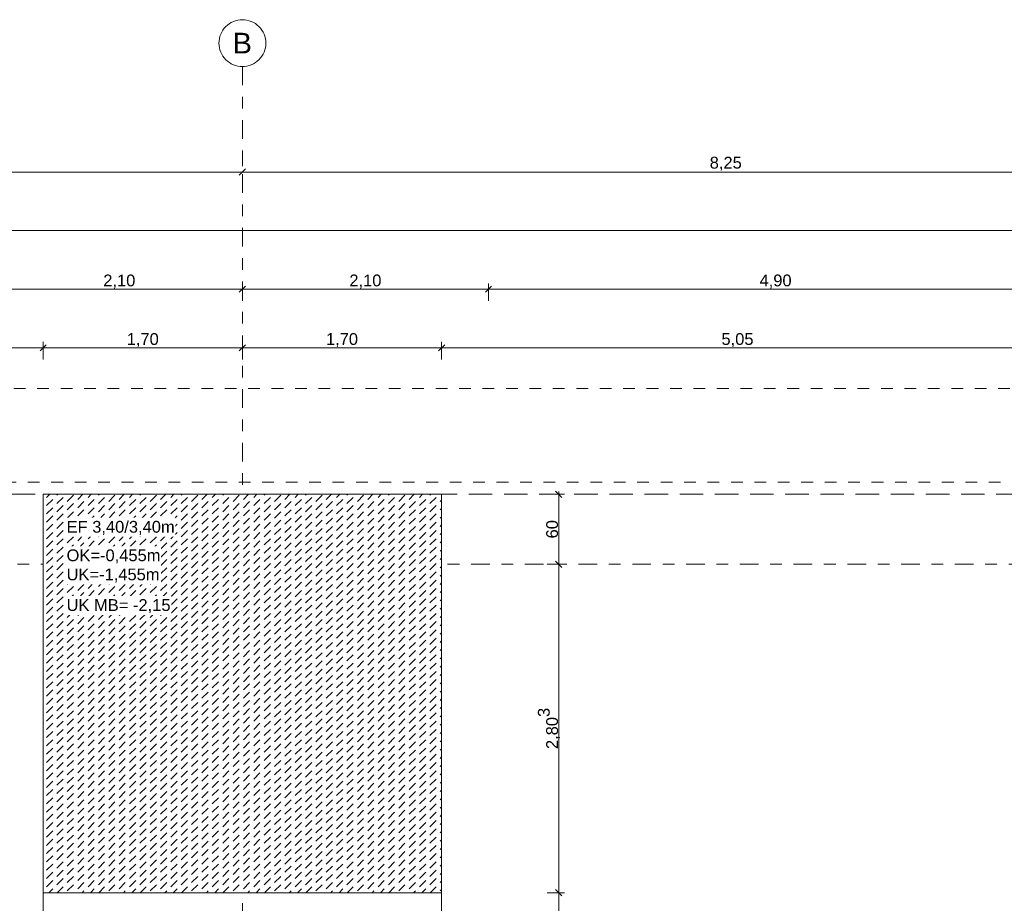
# Model space of a CAD drawing. Header units: metres. Extents: x -273 to 6, y -183 to 13.
# Tile 373 of 379: x -10.57 to -2.17, y -3.34 to 4.2. Entities that reach past the tile are written whole.
import ezdxf

# ---------------------------------------------------------------- set-up
doc = ezdxf.new("R2010")
doc.units = ezdxf.units.M
doc.header["$LTSCALE"] = 0.05
doc.header["$PDMODE"] = 1
doc.header["$PDSIZE"] = -2
for name, pattern in [('ISO-03 Gestrichelt mit Abstand-3', [1.524, 0.6096, -0.9144]), ('Linienart-53', [5.291531, 3.175, -1.058062, 0.352704, -0.705764]), ('Linienart-Gestrichelt mit Abstand', [6, 4, -2])]:
    doc.linetypes.add(name, pattern=pattern)
doc.layers.get('0').update_dxf_attribs({"lineweight": 25})
for name, color, linetype, lineweight, true_color in [('00 -Bauelemente -Beton unbewehrt', 7, 'Continuous', 9, 0xf7e06e), ('30 -32 Gründung- 2 Flachgründungen u. Bodenplatten', 7, 'Continuous', 9, 0xff6633), ('70 -72 Beschriftung- 1 Beschriftung allgemein', 7, 'Continuous', 9, 0xff6633), ('70 -76 Bemaßung- 2 Allgemein', 7, 'Continuous', 5, 0x6666cc)]:
    doc.layers.add(name, color=color, linetype=linetype, lineweight=lineweight, true_color=true_color)
doc.layers.add('70 -71 Achsen- 1 Gebäudeachsen', color=7, linetype='Linienart-53', lineweight=18)
doc.layers.add('Keine', color=7, linetype='Continuous', lineweight=9)
doc.styles.add('Arial', font='arial.ttf')
doc.dimstyles.new('k+k_klein', dxfattribs={"dimtxt": 0.100689, "dimasz": 0.05302, "dimexe": 0.05, "dimexo": 0.15, "dimgap": 0.005, "dimtad": 1, "dimdec": 3, "dimtxsty": 'Arial', "dimblk": 'VW_SLASH-2', "dimblk1": 'VW_SLASH-2', "dimblk2": 'VW_SLASH-2', "dimcen": 0, "dimdle": 0.025, "dimadec": 3, "dimazin": 0, "dimtfac": 0.75, "dimtdec": 3, "dimtix": 1, "dimtmove": 0, "dimatfit": 0, "dimldrblk": 'VW_FILLEDARROW', "dimfxl": 0.1, "dimfxlon": 1, "dimfrac": 2, "dimtolj": 1, "dimarcsym": 0})

# ---------------------------------------------------------------- blocks, each defined once
blk = doc.blocks.new('_Achsen (3D)')
at = {"layer": '70 -71 Achsen- 1 Gebäudeachsen', "transparency": 33554687}
blk.add_line((-179.668, -0.447), (3.826, -0.447), dxfattribs=at)
at = {"color": 255, "transparency": 33554687}
blk.add_wipeout([(-8.671, 4.2), (-8.6514, 4.199), (-8.632, 4.1961), (-8.6129, 4.1913), (-8.5945, 4.1847), (-8.5767, 4.1763), (-8.5599, 4.1663), (-8.5441, 4.1546), (-8.5296, 4.1414), (-8.5164, 4.1268), (-8.5047, 4.1111), (-8.4946, 4.0942), (-8.4862, 4.0765), (-8.4796, 4.058), (-8.4748, 4.039), (-8.472, 4.0196), (-8.471, 4), (-8.472, 3.9804), (-8.4748, 3.9609), (-8.4796, 3.9419), (-8.4862, 3.9234), (-8.4946, 3.9057), (-8.5047, 3.8888), (-8.5164, 3.8731), (-8.5296, 3.8585), (-8.5441, 3.8454), (-8.5599, 3.8337), (-8.5767, 3.8236), (-8.5945, 3.8152), (-8.6129, 3.8086), (-8.632, 3.8038), (-8.6514, 3.8009), (-8.671, 3.8), (-8.6906, 3.8009), (-8.71, 3.8038), (-8.7291, 3.8086), (-8.7475, 3.8152), (-8.7653, 3.8236), (-8.7821, 3.8337), (-8.7979, 3.8454), (-8.8124, 3.8585), (-8.8256, 3.8731), (-8.8373, 3.8888), (-8.8474, 3.9057), (-8.8558, 3.9234), (-8.8624, 3.9419), (-8.8672, 3.9609), (-8.87, 3.9804), (-8.871, 4), (-8.87, 4.0196), (-8.8672, 4.039), (-8.8624, 4.058), (-8.8558, 4.0765), (-8.8474, 4.0942), (-8.8373, 4.1111), (-8.8256, 4.1268), (-8.8124, 4.1414), (-8.7979, 4.1546), (-8.7821, 4.1663), (-8.7653, 4.1763), (-8.7475, 4.1847), (-8.7291, 4.1913), (-8.71, 4.1961), (-8.6906, 4.199)], dxfattribs=at).dxf.layer = 'Keine'
at = {"layer": '70 -71 Achsen- 1 Gebäudeachsen', "transparency": 33554687}
blk.add_line((-8.671, 3.8), (-8.671, -46.172), dxfattribs=at)
at = {"layer": 'Keine', "transparency": 33554687, "flags": 128}
blk.add_lwpolyline([(-8.671, 4.2), (-8.6514, 4.199), (-8.632, 4.1961), (-8.6129, 4.1913), (-8.5945, 4.1847), (-8.5767, 4.1763), (-8.5599, 4.1663), (-8.5441, 4.1546), (-8.5296, 4.1414), (-8.5164, 4.1268), (-8.5047, 4.1111), (-8.4946, 4.0942), (-8.4862, 4.0765), (-8.4796, 4.058), (-8.4748, 4.039), (-8.472, 4.0196), (-8.471, 4), (-8.472, 3.9804), (-8.4748, 3.9609), (-8.4796, 3.9419), (-8.4862, 3.9234), (-8.4946, 3.9057), (-8.5047, 3.8888), (-8.5164, 3.8731), (-8.5296, 3.8585), (-8.5441, 3.8454), (-8.5599, 3.8337), (-8.5767, 3.8236), (-8.5945, 3.8152), (-8.6129, 3.8086), (-8.632, 3.8038), (-8.6514, 3.8009), (-8.671, 3.8), (-8.6906, 3.8009), (-8.71, 3.8038), (-8.7291, 3.8086), (-8.7475, 3.8152), (-8.7653, 3.8236), (-8.7821, 3.8337), (-8.7979, 3.8454), (-8.8124, 3.8585), (-8.8256, 3.8731), (-8.8373, 3.8888), (-8.8474, 3.9057), (-8.8558, 3.9234), (-8.8624, 3.9419), (-8.8672, 3.9609), (-8.87, 3.9804), (-8.871, 4), (-8.87, 4.0196), (-8.8672, 4.039), (-8.8624, 4.058), (-8.8558, 4.0765), (-8.8474, 4.0942), (-8.8373, 4.1111), (-8.8256, 4.1268), (-8.8124, 4.1414), (-8.7979, 4.1546), (-8.7821, 4.1663), (-8.7653, 4.1763), (-8.7475, 4.1847), (-8.7291, 4.1913), (-8.71, 4.1961), (-8.6906, 4.199)], close=True, dxfattribs=at)
at = {"layer": 'Keine', "transparency": 33554687, "insert": (-8.671, 4), "char_height": 0.1762, "attachment_point": 5, "line_spacing_factor": 0.970891, "style": 'Arial'}
blk.add_mtext('B', dxfattribs=at)
blk = doc.blocks.new('Gruppe-2167')
at = {"layer": '30 -32 Gründung- 2 Flachgründungen u. Bodenplatten', "flags": 128}
blk.add_lwpolyline([(-10.371, 0.15), (-6.971, 0.15), (-6.971, -3.25), (-10.371, -3.25)], close=True, dxfattribs=at)
at = {"color": 255}
for points in [[(-10.171, -0.2123), (-9.2426, -0.2123), (-9.2426, -0.05), (-10.171, -0.05)], [(-10.171, -0.618), (-9.3642, -0.618), (-9.3642, -0.2935), (-10.171, -0.2935)]]:
    blk.add_wipeout(points, dxfattribs=at).dxf.layer = '70 -72 Beschriftung- 1 Beschriftung allgemein'
at = {"layer": '70 -72 Beschriftung- 1 Beschriftung allgemein', "attachment_point": 1, "line_spacing_factor": 0.970891, "style": 'Arial'}
for s, insert, char_height in [('EF 3,40/3,40m', (-10.171, -0.0771), 0.100689), ('OK=-0,455m\\PUK=-1,455m', (-10.171, -0.3205), 0.10069)]:
    blk.add_mtext(s, dxfattribs=dict(at, insert=insert, char_height=char_height))
blk = doc.blocks.new('Gruppe-2490')
at = {"layer": 'Keine', "color": 7, "linetype": 'ISO-03 Gestrichelt mit Abstand-3', "lineweight": 9, "flags": 128}
blk.add_lwpolyline([(2.079, 1.053), (-16.7111, 1.053), (-16.7111, 0.253), (2.079, 0.253)], close=True, dxfattribs=at)
blk.add_lwpolyline([(2.079, 1.053), (-16.7111, 1.053), (-16.7111, 0.253), (2.079, 0.253)], close=True, dxfattribs=at)
blk = doc.blocks.new('_FU_2D LP5 (2D)')
at = {"color": 255}
blk.add_wipeout([(-10.37099996, 0.14995802), (-6.97099996, 0.14995802), (-6.97099996, -3.25004198), (-10.37099996, -3.25004198)], dxfattribs=at).dxf.layer = '00 -Bauelemente -Beton unbewehrt'
at = {"layer": '00 -Bauelemente -Beton unbewehrt', "linetype": 'Continuous', "lineweight": 9}
h = blk.add_hatch(dxfattribs=at)
h.set_pattern_fill('Unbew_ Beton1 1mm SRF', style=0, pattern_type=2)
h.set_pattern_definition([(45, (0, 0), (0.08838828, 0.01767774), [0.075, -0.05])])
h.paths.add_polyline_path([(-10.37099996, 0.14995802), (-6.97099996, 0.14995802), (-6.97099996, -3.25004198), (-10.37099996, -3.25004198)])
at = {"layer": '00 -Bauelemente -Beton unbewehrt', "flags": 128}
blk.add_lwpolyline([(-10.37099996, 0.14995802), (-6.97099996, 0.14995802), (-6.97099996, -3.25004198), (-10.37099996, -3.25004198)], close=True, dxfattribs=at)
at = {"layer": 'Keine', "color": 1, "linetype": 'Linienart-Gestrichelt mit Abstand', "lineweight": 9, "true_color": 0xff0000, "flags": 128}
blk.add_lwpolyline([(6.03999377, -134.70913897), (4.10766281, -139.37286792), (2.43021044, -143.26963359), (0.229042, -148.18933714), (-1.94395765, -152.85045285), (-2.56993827, -154.15978267), (-4.36668217, -157.84024419, -0.1218666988), (-4.98756345, -158.57331042), (-24.20773646, -172.45584859, 0.2343426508), (-30.81423496, -181.88107792), (-30.81423496, -181.88107792, -0.1382747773), (-50.04185585, -181.32068598), (-50.04185585, -181.32068598), (-63.53399243, -176.93721776), (-98.52806435, -165.50668377), (-148.4236418, -149.2972654), (-209.68205216, -128.62056047), (-249.49758002, -116.74073979), (-271.8563458, -111.07977166), (-272.63374696, -110.30237051), (-272.63374694, -44.20319881), (-268.39909651, 0.15100107), (-267.46628238, 0.15012673), (-197.75478142, 0.14986172), (5.97600004, 0.14995802), (6.00607638, -63.16005056)], format="xyb", close=True, dxfattribs=at)
at = {"layer": '30 -32 Gründung- 2 Flachgründungen u. Bodenplatten', "color": 7}
blk.add_blockref('Gruppe-2167', (0, 0), dxfattribs=at)
at = {"layer": '30 -32 Gründung- 2 Flachgründungen u. Bodenplatten', "flags": 128}
blk.add_lwpolyline([(-10.37099996, -3.25004198), (-6.97099996, -3.25004198), (-6.97099996, -5.79704198), (-10.37099996, -5.79704198)], close=True, dxfattribs=at)
at = {"layer": '70 -72 Beschriftung- 1 Beschriftung allgemein', "color": 7}
blk.add_blockref('Gruppe-2490', (0, 0), dxfattribs=at)
blk = doc.blocks.new('VW_SLASH-2')
at = {"color": 0, "linetype": 'ByBlock', "lineweight": -2, "transparency": 16777216}
blk.add_line((0.47, 0), (-1, 0), dxfattribs=at)
at = {"color": 0, "lineweight": 5, "transparency": 16777216, "flags": 128}
blk.add_lwpolyline([(0.5, 0.5), (-0.5, -0.5)], dxfattribs=at)
blk = doc.blocks.new('*D2814')
at = {"layer": '70 -76 Bemaßung- 2 Allgemein', "color": 0, "lineweight": -2}
for p, q in [((-16.921, 3.05), (-16.921, 2.95)), ((-8.671, 3.05), (-8.671, 2.95)), ((-8.724, 2.9), (-16.868, 2.9))]:
    blk.add_line(p, q, dxfattribs=at)
at = {"layer": 'Defpoints', "color": 0}
for p in [(-16.921, 2.9), (-16.921, 2.9), (-8.671, 2.9)]:
    blk.add_point(p, dxfattribs=at)
at = {"layer": '70 -76 Bemaßung- 2 Allgemein', "color": 0, "lineweight": -2, "xscale": 0.05302001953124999, "yscale": 0.05302001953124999, "zscale": 0.05302001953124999, "rotation": 180}
blk.add_blockref('VW_SLASH-2', (-16.921, 2.9), dxfattribs=at)
at = {"layer": '70 -76 Bemaßung- 2 Allgemein', "color": 0, "lineweight": -2, "xscale": 0.05302001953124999, "yscale": 0.05302001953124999, "zscale": 0.05302001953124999}
blk.add_blockref('VW_SLASH-2', (-8.671, 2.9), dxfattribs=at)
at = {"layer": '70 -76 Bemaßung- 2 Allgemein', "color": 0, "insert": (-12.796, 2.9704), "char_height": 0.10069, "attachment_point": 5, "style": 'Arial'}
blk.add_mtext('\\A1;8,25', dxfattribs=at)
blk = doc.blocks.new('VW_FILLEDARROW')
at = {"linetype": 'Continuous', "lineweight": 0, "transparency": 16777216}
blk.add_hatch(color=0, dxfattribs=at).paths.add_polyline_path([(-2.83, 0.76), (0, 0), (-2.83, -0.76)])
at = {"color": 0, "lineweight": 5, "transparency": 16777216, "flags": 128}
blk.add_lwpolyline([(-2.83, 0.76), (0, 0), (-2.83, -0.76)], close=True, dxfattribs=at)
blk = doc.blocks.new('*D2815')
at = {"layer": '70 -76 Bemaßung- 2 Allgemein', "color": 0, "lineweight": -2}
for p, q in [((-8.671, 3.05), (-8.671, 2.95)), ((-0.421, 3.05), (-0.421, 2.95)), ((-0.474, 2.9), (-8.618, 2.9))]:
    blk.add_line(p, q, dxfattribs=at)
at = {"layer": 'Defpoints', "color": 0}
for p in [(-8.671, 2.9), (-8.671, 2.9), (-0.421, 2.9)]:
    blk.add_point(p, dxfattribs=at)
at = {"layer": '70 -76 Bemaßung- 2 Allgemein', "color": 0, "lineweight": -2, "xscale": 0.05302001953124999, "yscale": 0.05302001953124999, "zscale": 0.05302001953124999, "rotation": 180}
blk.add_blockref('VW_SLASH-2', (-8.671, 2.9), dxfattribs=at)
at = {"layer": '70 -76 Bemaßung- 2 Allgemein', "color": 0, "lineweight": -2, "xscale": 0.05302001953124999, "yscale": 0.05302001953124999, "zscale": 0.05302001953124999}
blk.add_blockref('VW_SLASH-2', (-0.421, 2.9), dxfattribs=at)
at = {"layer": '70 -76 Bemaßung- 2 Allgemein', "color": 0, "insert": (-4.546, 2.9704), "char_height": 0.10069, "attachment_point": 5, "style": 'Arial'}
blk.add_mtext('\\A1;8,25', dxfattribs=at)
blk = doc.blocks.new('*D2861')
at = {"layer": '70 -76 Bemaßung- 2 Allgemein', "color": 0, "lineweight": -2}
for p, q in [((-24.421, 2.3), (-24.421, 2.45)), ((-0.421, 2.3), (-0.421, 2.45)), ((-0.474, 2.4), (-24.368, 2.4))]:
    blk.add_line(p, q, dxfattribs=at)
at = {"layer": 'Defpoints', "color": 0}
for p in [(-24.421, 2.4), (-24.421, 0.153), (-0.421, -12.947)]:
    blk.add_point(p, dxfattribs=at)
at = {"layer": '70 -76 Bemaßung- 2 Allgemein', "color": 0, "lineweight": -2, "xscale": 0.05302001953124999, "yscale": 0.05302001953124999, "zscale": 0.05302001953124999, "rotation": 180}
blk.add_blockref('VW_SLASH-2', (-24.421, 2.4), dxfattribs=at)
at = {"layer": '70 -76 Bemaßung- 2 Allgemein', "color": 0, "lineweight": -2, "xscale": 0.05302001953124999, "yscale": 0.05302001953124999, "zscale": 0.05302001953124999}
blk.add_blockref('VW_SLASH-2', (-0.421, 2.4), dxfattribs=at)
at = {"layer": '70 -76 Bemaßung- 2 Allgemein', "color": 0, "insert": (-12.421, 2.4654), "char_height": 0.10069, "attachment_point": 5, "style": 'Arial'}
blk.add_mtext('\\A1;24,00', dxfattribs=at)
blk = doc.blocks.new('*D3029')
at = {"layer": '70 -76 Bemaßung- 2 Allgemein', "color": 0, "lineweight": -2}
for p, q in [((-10.771, 1.8), (-10.771, 1.95)), ((-8.671, 1.8), (-8.671, 1.95)), ((-8.724, 1.9), (-10.718, 1.9))]:
    blk.add_line(p, q, dxfattribs=at)
at = {"layer": 'Defpoints', "color": 0}
for p in [(-10.771, 1.9), (-8.671, -5.797), (-10.771, -8.497)]:
    blk.add_point(p, dxfattribs=at)
at = {"layer": '70 -76 Bemaßung- 2 Allgemein', "color": 0, "lineweight": -2, "xscale": 0.05302001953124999, "yscale": 0.05302001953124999, "zscale": 0.05302001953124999, "rotation": 180}
blk.add_blockref('VW_SLASH-2', (-10.771, 1.9), dxfattribs=at)
at = {"layer": '70 -76 Bemaßung- 2 Allgemein', "color": 0, "lineweight": -2, "xscale": 0.05302001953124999, "yscale": 0.05302001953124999, "zscale": 0.05302001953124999}
blk.add_blockref('VW_SLASH-2', (-8.671, 1.9), dxfattribs=at)
at = {"layer": '70 -76 Bemaßung- 2 Allgemein', "color": 0, "insert": (-9.721, 1.9654), "char_height": 0.10069, "attachment_point": 5, "style": 'Arial'}
blk.add_mtext('\\A1;2,10', dxfattribs=at)
blk = doc.blocks.new('*D3030')
at = {"layer": '70 -76 Bemaßung- 2 Allgemein', "color": 0, "lineweight": -2}
for p, q in [((-8.671, 1.8), (-8.671, 1.95)), ((-6.571, 1.8), (-6.571, 1.95)), ((-6.624, 1.9), (-8.618, 1.9))]:
    blk.add_line(p, q, dxfattribs=at)
at = {"layer": 'Defpoints', "color": 0}
for p in [(-8.671, 1.9), (-8.671, -5.797), (-6.571, -8.497)]:
    blk.add_point(p, dxfattribs=at)
at = {"layer": '70 -76 Bemaßung- 2 Allgemein', "color": 0, "lineweight": -2, "xscale": 0.05302001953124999, "yscale": 0.05302001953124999, "zscale": 0.05302001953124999}
for p, rotation in [((-8.671, 1.9), 180), ((-6.571, 1.9), 360)]:
    blk.add_blockref('VW_SLASH-2', p, dxfattribs=dict(at, rotation=rotation))
at = {"layer": '70 -76 Bemaßung- 2 Allgemein', "color": 0, "insert": (-7.621, 1.9654), "char_height": 0.10069, "attachment_point": 5, "style": 'Arial'}
blk.add_mtext('\\A1;2,10', dxfattribs=at)
blk = doc.blocks.new('*D3031')
at = {"layer": '70 -76 Bemaßung- 2 Allgemein', "color": 0, "lineweight": -2}
for p, q in [((-6.571, 1.8), (-6.571, 1.95)), ((-1.671, 1.8), (-1.671, 1.95)), ((-1.724, 1.9), (-6.518, 1.9))]:
    blk.add_line(p, q, dxfattribs=at)
at = {"layer": 'Defpoints', "color": 0}
for p in [(-6.571, 1.9), (-1.671, -7.447), (-6.571, -8.497)]:
    blk.add_point(p, dxfattribs=at)
at = {"layer": '70 -76 Bemaßung- 2 Allgemein', "color": 0, "lineweight": -2, "xscale": 0.05302001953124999, "yscale": 0.05302001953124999, "zscale": 0.05302001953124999}
for p, rotation in [((-6.571, 1.9), 180), ((-1.671, 1.9), 360)]:
    blk.add_blockref('VW_SLASH-2', p, dxfattribs=dict(at, rotation=rotation))
at = {"layer": '70 -76 Bemaßung- 2 Allgemein', "color": 0, "insert": (-4.121, 1.9654), "char_height": 0.10069, "attachment_point": 5, "style": 'Arial'}
blk.add_mtext('\\A1;4,90', dxfattribs=at)
blk = doc.blocks.new('*D3311')
at = {"layer": '70 -76 Bemaßung- 2 Allgemein', "color": 0, "lineweight": -2}
for p, q in [((-15.221, 1.3), (-15.221, 1.45)), ((-10.371, 1.3), (-10.371, 1.45)), ((-10.424, 1.4), (-15.168, 1.4))]:
    blk.add_line(p, q, dxfattribs=at)
at = {"layer": 'Defpoints', "color": 0}
for p in [(-15.221, 1.4), (-15.221, 0.153), (-10.371, 0.153)]:
    blk.add_point(p, dxfattribs=at)
at = {"layer": '70 -76 Bemaßung- 2 Allgemein', "color": 0, "lineweight": -2, "xscale": 0.05302001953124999, "yscale": 0.05302001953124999, "zscale": 0.05302001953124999, "rotation": 180}
blk.add_blockref('VW_SLASH-2', (-15.221, 1.4), dxfattribs=at)
at = {"layer": '70 -76 Bemaßung- 2 Allgemein', "color": 0, "lineweight": -2, "xscale": 0.05302001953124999, "yscale": 0.05302001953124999, "zscale": 0.05302001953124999}
blk.add_blockref('VW_SLASH-2', (-10.371, 1.4), dxfattribs=at)
at = {"layer": '70 -76 Bemaßung- 2 Allgemein', "color": 0, "insert": (-12.796, 1.4654), "char_height": 0.10069, "attachment_point": 5, "style": 'Arial'}
blk.add_mtext('\\A1;4,85', dxfattribs=at)
blk = doc.blocks.new('*D3312')
at = {"layer": '70 -76 Bemaßung- 2 Allgemein', "color": 0, "lineweight": -2}
for p, q in [((-10.371, 1.3), (-10.371, 1.45)), ((-8.671, 1.3), (-8.671, 1.45)), ((-8.724, 1.4), (-10.318, 1.4))]:
    blk.add_line(p, q, dxfattribs=at)
at = {"layer": 'Defpoints', "color": 0}
for p in [(-10.371, 1.4), (-10.371, 0.153), (-8.671, 0.153)]:
    blk.add_point(p, dxfattribs=at)
at = {"layer": '70 -76 Bemaßung- 2 Allgemein', "color": 0, "lineweight": -2, "xscale": 0.05302001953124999, "yscale": 0.05302001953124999, "zscale": 0.05302001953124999, "rotation": 180}
blk.add_blockref('VW_SLASH-2', (-10.371, 1.4), dxfattribs=at)
at = {"layer": '70 -76 Bemaßung- 2 Allgemein', "color": 0, "lineweight": -2, "xscale": 0.05302001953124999, "yscale": 0.05302001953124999, "zscale": 0.05302001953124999}
blk.add_blockref('VW_SLASH-2', (-8.671, 1.4), dxfattribs=at)
at = {"layer": '70 -76 Bemaßung- 2 Allgemein', "color": 0, "insert": (-9.521, 1.4654), "char_height": 0.10069, "attachment_point": 5, "style": 'Arial'}
blk.add_mtext('\\A1;1,70', dxfattribs=at)
blk = doc.blocks.new('*D3313')
at = {"layer": '70 -76 Bemaßung- 2 Allgemein', "color": 0, "lineweight": -2}
for p, q in [((-8.671, 1.3), (-8.671, 1.45)), ((-6.971, 1.3), (-6.971, 1.45)), ((-7.024, 1.4), (-8.618, 1.4))]:
    blk.add_line(p, q, dxfattribs=at)
at = {"layer": 'Defpoints', "color": 0}
for p in [(-8.671, 1.4), (-8.671, 0.153), (-6.971, 0.153)]:
    blk.add_point(p, dxfattribs=at)
at = {"layer": '70 -76 Bemaßung- 2 Allgemein', "color": 0, "lineweight": -2, "xscale": 0.05302001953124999, "yscale": 0.05302001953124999, "zscale": 0.05302001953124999, "rotation": 180}
blk.add_blockref('VW_SLASH-2', (-8.671, 1.4), dxfattribs=at)
at = {"layer": '70 -76 Bemaßung- 2 Allgemein', "color": 0, "lineweight": -2, "xscale": 0.05302001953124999, "yscale": 0.05302001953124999, "zscale": 0.05302001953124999}
blk.add_blockref('VW_SLASH-2', (-6.971, 1.4), dxfattribs=at)
at = {"layer": '70 -76 Bemaßung- 2 Allgemein', "color": 0, "insert": (-7.821, 1.4654), "char_height": 0.10069, "attachment_point": 5, "style": 'Arial'}
blk.add_mtext('\\A1;1,70', dxfattribs=at)
blk = doc.blocks.new('*D3314')
at = {"layer": '70 -76 Bemaßung- 2 Allgemein', "color": 0, "lineweight": -2}
for p, q in [((-6.971, 1.3), (-6.971, 1.45)), ((-1.921, 1.3), (-1.921, 1.45)), ((-1.974, 1.4), (-6.918, 1.4))]:
    blk.add_line(p, q, dxfattribs=at)
at = {"layer": 'Defpoints', "color": 0}
for p in [(-6.971, 1.4), (-6.971, 0.153), (-1.921, 0.153)]:
    blk.add_point(p, dxfattribs=at)
at = {"layer": '70 -76 Bemaßung- 2 Allgemein', "color": 0, "lineweight": -2, "xscale": 0.05302001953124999, "yscale": 0.05302001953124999, "zscale": 0.05302001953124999, "rotation": 180}
blk.add_blockref('VW_SLASH-2', (-6.971, 1.4), dxfattribs=at)
at = {"layer": '70 -76 Bemaßung- 2 Allgemein', "color": 0, "lineweight": -2, "xscale": 0.05302001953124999, "yscale": 0.05302001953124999, "zscale": 0.05302001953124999}
blk.add_blockref('VW_SLASH-2', (-1.921, 1.4), dxfattribs=at)
at = {"layer": '70 -76 Bemaßung- 2 Allgemein', "color": 0, "insert": (-4.446, 1.4654), "char_height": 0.10069, "attachment_point": 5, "style": 'Arial'}
blk.add_mtext('\\A1;5,05', dxfattribs=at)
blk = doc.blocks.new('*D3343')
at = {"layer": '70 -76 Bemaßung- 2 Allgemein', "color": 0, "lineweight": -2}
for p, q in [((-6.071, 0.15), (-5.921, 0.15)), ((-5.971, -0.394), (-5.971, 0.0969)), ((-6.071, -0.447), (-5.921, -0.447))]:
    blk.add_line(p, q, dxfattribs=at)
at = {"layer": 'Defpoints', "color": 0}
for p in [(-6.971, 0.15), (-5.971, 0.15), (-6.971, -0.447)]:
    blk.add_point(p, dxfattribs=at)
at = {"layer": '70 -76 Bemaßung- 2 Allgemein', "color": 0, "lineweight": -2, "xscale": 0.05302001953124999, "yscale": 0.05302001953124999, "zscale": 0.05302001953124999}
for p, rotation in [((-5.971, 0.15), 90), ((-5.971, -0.447), 270)]:
    blk.add_blockref('VW_SLASH-2', p, dxfattribs=dict(at, rotation=rotation))
at = {"layer": '70 -76 Bemaßung- 2 Allgemein', "color": 0, "insert": (-6.0274, -0.1485), "char_height": 0.10069, "attachment_point": 5, "rotation": 90, "style": 'Arial'}
blk.add_mtext('\\A1;60', dxfattribs=at)
blk = doc.blocks.new('*D3344')
at = {"layer": '70 -76 Bemaßung- 2 Allgemein', "color": 0, "lineweight": -2}
for p, q in [((-6.071, -0.447), (-5.921, -0.447)), ((-5.971, -3.197), (-5.971, -0.5001)), ((-6.071, -3.25), (-5.921, -3.25))]:
    blk.add_line(p, q, dxfattribs=at)
at = {"layer": 'Defpoints', "color": 0}
for p in [(-6.971, -0.447), (-5.971, -0.447), (-6.971, -3.25)]:
    blk.add_point(p, dxfattribs=at)
at = {"layer": '70 -76 Bemaßung- 2 Allgemein', "color": 0, "lineweight": -2, "xscale": 0.05302001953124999, "yscale": 0.05302001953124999, "zscale": 0.05302001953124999}
for p, rotation in [((-5.971, -0.447), 90), ((-5.971, -3.25), 270)]:
    blk.add_blockref('VW_SLASH-2', p, dxfattribs=dict(at, rotation=rotation))
at = {"layer": '70 -76 Bemaßung- 2 Allgemein', "color": 0, "insert": (-6.0541, -1.8485), "char_height": 0.100689, "attachment_point": 5, "rotation": 90, "style": 'Arial'}
blk.add_mtext('\\A1;2,80\\S3^ ;', dxfattribs=at)
blk = doc.blocks.new('*D3345')
at = {"layer": '70 -76 Bemaßung- 2 Allgemein', "color": 0, "lineweight": -2}
for p, q in [((-6.071, -3.25), (-5.921, -3.25)), ((-5.971, -5.644), (-5.971, -3.3031)), ((-6.071, -5.697), (-5.921, -5.697))]:
    blk.add_line(p, q, dxfattribs=at)
at = {"layer": 'Defpoints', "color": 0}
for p in [(-6.971, -3.25), (-5.971, -3.25), (-6.471, -5.697)]:
    blk.add_point(p, dxfattribs=at)
at = {"layer": '70 -76 Bemaßung- 2 Allgemein', "color": 0, "lineweight": -2, "xscale": 0.05302001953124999, "yscale": 0.05302001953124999, "zscale": 0.05302001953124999}
for p, rotation in [((-5.971, -3.25), 90), ((-5.971, -5.697), 270)]:
    blk.add_blockref('VW_SLASH-2', p, dxfattribs=dict(at, rotation=rotation))
at = {"layer": '70 -76 Bemaßung- 2 Allgemein', "color": 0, "insert": (-6.0524, -4.4735), "char_height": 0.100689, "attachment_point": 5, "rotation": 90, "style": 'Arial'}
blk.add_mtext('\\A1;2,44\\S7^ ;', dxfattribs=at)
blk = doc.blocks.new('Gruppe-2969')
at = {"layer": '70 -72 Beschriftung- 1 Beschriftung allgemein', "linetype": 'Continuous', "lineweight": 5}
blk.add_point((-10.171, -0.618), dxfattribs=at)
at = {"color": 255}
blk.add_wipeout([(-10.171, -0.8803), (-9.278, -0.8803), (-9.278, -0.718), (-10.171, -0.718)], dxfattribs=at).dxf.layer = '70 -72 Beschriftung- 1 Beschriftung allgemein'
at = {"layer": '70 -72 Beschriftung- 1 Beschriftung allgemein', "insert": (-10.171, -0.745), "char_height": 0.100689, "attachment_point": 1, "line_spacing_factor": 0.970891, "style": 'Arial'}
blk.add_mtext('UK MB= -2,15', dxfattribs=at)
blk = doc.blocks.new('Gruppe-2779')
at = {"layer": '70 -76 Bemaßung- 2 Allgemein'}
for base, p1, p2, picture, middle in [((-16.92099996, 2.89995802), (-8.67099996, 2.89995802), (-16.92099996, 2.89995802), '*D2814', (-12.79599996, 2.97042156)), ((-8.67099996, 2.89995802), (-0.42099996, 2.89995802), (-8.67099996, 2.89995802), '*D2815', (-4.54599996, 2.97042156))]:
    dim = blk.add_linear_dim(base=base, p1=p1, p2=p2, text='8,25', dimstyle='k+k_klein', override={"dimtxt": 0.100689, "dimgap": 0.01, "dimdec": 8, "dimpost": '<>', "dimtxsty": 'Arial', "dimtmove": 2}, dxfattribs=at)
    dim.commit()
    dim.dimension.update_dxf_attribs({"geometry": picture, "text_midpoint": middle})
blk = doc.blocks.new('Gruppe-2783')
at = {"layer": '70 -76 Bemaßung- 2 Allgemein'}
dim = blk.add_linear_dim(base=(-24.42099996, 2.39995802), p1=(-0.42099996, -12.94704198), p2=(-24.42099996, 0.15295802), text='24,00', dimstyle='k+k_klein', override={"dimtxt": 0.100689, "dimgap": 0.005, "dimdec": 8, "dimpost": '<>', "dimtxsty": 'Arial', "dimtmove": 2}, dxfattribs=at)
dim.commit()
dim.dimension.update_dxf_attribs({"geometry": '*D2861', "text_midpoint": (-12.42099996, 2.46542156)})
blk = doc.blocks.new('Gruppe-2789')
at = {"layer": '70 -76 Bemaßung- 2 Allgemein'}
for base, p1, p2, text, picture, middle in [((-10.77099996, 1.89995802), (-8.67099996, -5.79704198), (-10.77099996, -8.49704198), '2,10', '*D3029', (-9.72099996, 1.96542156)), ((-8.67099996, 1.89995802), (-6.57099996, -8.49704198), (-8.67099996, -5.79704198), '2,10', '*D3030', (-7.62099996, 1.96542156)), ((-6.57099996, 1.89995802), (-1.67099996, -7.44704198), (-6.57099996, -8.49704198), '4,90', '*D3031', (-4.12099996, 1.96542156))]:
    dim = blk.add_linear_dim(base=base, p1=p1, p2=p2, text=text, dimstyle='k+k_klein', override={"dimtxt": 0.100689, "dimgap": 0.005, "dimdec": 8, "dimpost": '<>', "dimtxsty": 'Arial', "dimtmove": 2}, dxfattribs=at)
    dim.commit()
    dim.dimension.update_dxf_attribs({"geometry": picture, "text_midpoint": middle})
blk = doc.blocks.new('Gruppe-2794')
at = {"layer": '70 -76 Bemaßung- 2 Allgemein'}
for base, p1, p2, text, picture, middle in [((-15.22099996, 1.39995802), (-10.37099996, 0.15295802), (-15.22099996, 0.15295802), '4,85', '*D3311', (-12.79599996, 1.46542156)), ((-10.37099996, 1.39995802), (-8.67099996, 0.15295802), (-10.37099996, 0.15295802), '1,70', '*D3312', (-9.52099996, 1.46542156)), ((-8.67099996, 1.39995802), (-6.97099996, 0.15295802), (-8.67099996, 0.15295802), '1,70', '*D3313', (-7.82099996, 1.46542156)), ((-6.97099996, 1.39995802), (-1.92099996, 0.15295802), (-6.97099996, 0.15295802), '5,05', '*D3314', (-4.44599996, 1.46542156))]:
    dim = blk.add_linear_dim(base=base, p1=p1, p2=p2, text=text, dimstyle='k+k_klein', override={"dimtxt": 0.100689, "dimgap": 0.005, "dimdec": 8, "dimpost": '<>', "dimtxsty": 'Arial', "dimtmove": 2}, dxfattribs=at)
    dim.commit()
    dim.dimension.update_dxf_attribs({"geometry": picture, "text_midpoint": middle})
blk = doc.blocks.new('Gruppe-2796')
at = {"layer": '70 -76 Bemaßung- 2 Allgemein'}
for base, p1, p2, text, override, picture, middle in [((-5.97099996, 0.14995802), (-6.97099996, -0.44704198), (-6.97099996, 0.14995802), '60', {"dimtxt": 0.100689, "dimgap": 0.005, "dimdec": 2, "dimpost": '<>', "dimtxsty": 'Arial', "dimtmove": 2}, '*D3343', (-6.02740152, -0.14854198)), ((-5.97099996, -0.44704198), (-6.97099996, -3.25004198), (-6.97099996, -0.44704198), '2,80\\S3^ ;', {"dimtxt": 0.100689, "dimgap": 0.005, "dimdec": 8, "dimpost": '<>', "dimtxsty": 'Arial', "dimtmove": 2}, '*D3344', (-6.0541008, -1.84854198)), ((-5.97099996, -3.25004198), (-6.47099996, -5.69704198), (-6.97099996, -3.25004198), '2,44\\S7^ ;', {"dimtxt": 0.100689, "dimgap": 0.005, "dimdec": 8, "dimpost": '<>', "dimtxsty": 'Arial', "dimtmove": 2}, '*D3345', (-6.05238909, -4.47354198))]:
    dim = blk.add_linear_dim(base=base, p1=p1, p2=p2, angle=270, text=text, dimstyle='k+k_klein', override=override, dxfattribs=at)
    dim.commit()
    dim.dimension.update_dxf_attribs({"geometry": picture, "text_midpoint": middle})
blk = doc.blocks.new('_FU_2D Bemaßung_ Beschriftung (3D)')
at = {"layer": '70 -76 Bemaßung- 2 Allgemein'}
for name in ['Gruppe-2779', 'Gruppe-2783', 'Gruppe-2789', 'Gruppe-2794', 'Gruppe-2796']:
    blk.add_blockref(name, (0, 0), dxfattribs=at)
at = {"layer": '70 -72 Beschriftung- 1 Beschriftung allgemein', "color": 7}
blk.add_blockref('Gruppe-2969', (0, 0), dxfattribs=at)

msp = doc.modelspace()

# ---------------------------------------------------------------- block references
at = {"layer": 'Keine', "color": 1}
msp.add_blockref('_Achsen (3D)', (0, 0), dxfattribs=at)

# ---------------------------------------------------------------- next in the draw order: block references
msp.add_blockref('_FU_2D LP5 (2D)', (0, 0), dxfattribs=at)

# ---------------------------------------------------------------- next in the draw order: block references
msp.add_blockref('_FU_2D Bemaßung_ Beschriftung (3D)', (0, 0), dxfattribs=at)

doc.saveas('drawing.dxf')
